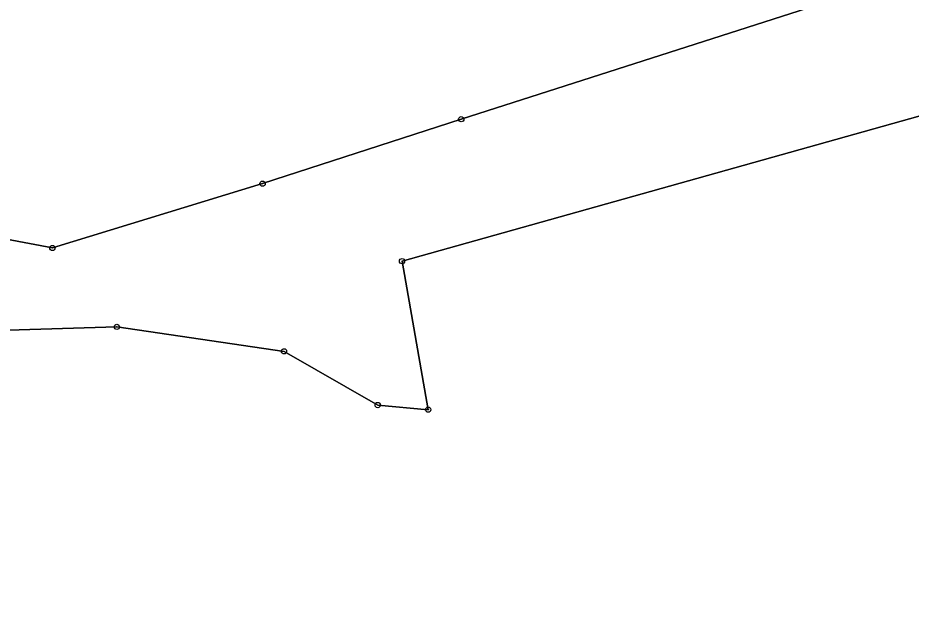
# Model space of a CAD drawing. Extents: x -761891 to -756141, y -1178507 to -1171885.
# Drawn here: x -758821.5 to -758651, y -1175164.9 to -1175052.8 of the extents above; entities that cross this region are included whole.
import ezdxf

# ---------------------------------------------------------------- set-up
doc = ezdxf.new("R2010")
doc.units = 0
for name, color, linetype in [('Hranice parcel', 7, 'Continuous'), ('Polygon parcely', 7, 'Continuous'), ('Značky bodu BP', 7, 'Continuous')]:
    doc.layers.add(name, color=color, linetype=linetype)

msp = doc.modelspace()

# ---------------------------------------------------------------- linework, layer by layer
at = {"layer": 'Hranice parcel'}
for points in [[(-758637.64, -1175040.23), (-758736.85, -1175072.13), (-758774.76, -1175084.44), (-758814.87, -1175096.72), (-758836.86, -1175092.56), (-758845.79, -1175095.61), (-758855.66, -1175098.98), (-758875.91, -1175105.89), (-758922, -1175117.53)], [(-758630.01, -1175066.05), (-758748.15, -1175099.24), (-758743.15, -1175127.6), (-758752.8, -1175126.72), (-758770.67, -1175116.46), (-758802.58, -1175111.79), (-758850.29, -1175113.25)]]:
    msp.add_lwpolyline(points, dxfattribs=at)
at = {"layer": 'Polygon parcely'}
for points in [[(-758637.64, -1175040.23), (-758736.85, -1175072.13), (-758774.76, -1175084.44), (-758814.87, -1175096.72), (-758836.86, -1175092.56), (-758845.79, -1175095.61), (-758855.66, -1175098.98), (-758875.91, -1175105.89), (-758922, -1175117.53), (-758930.35, -1175124.02), (-758943.9, -1175138.65), (-758963.42, -1175151.02), (-758994.13, -1175154.13), (-759021.39, -1175155.3), (-759072.75, -1175160.86), (-759075.49, -1175175.45), (-759121.49, -1175171.46), (-759152.73, -1175175.66), (-759172.44, -1175187.15), (-759173.27, -1175187.63), (-759195.69, -1175204.09), (-759268.1, -1175239.07), (-759307.24, -1175255.34)], [(-759023.11, -1175151.42), (-758992.89, -1175150.76), (-758969.53, -1175147.78), (-758955.25, -1175134.45), (-758943.96, -1175123.07), (-758922, -1175117.53), (-758875.91, -1175105.89), (-758855.66, -1175098.98), (-758845.79, -1175095.61), (-758836.86, -1175092.56), (-758814.87, -1175096.72), (-758774.76, -1175084.44), (-758736.85, -1175072.13), (-758637.64, -1175040.23)], [(-759020.91, -1175161.58), (-758992.28, -1175160.27), (-758968.01, -1175157.83), (-758963.18, -1175158.15), (-758959.48, -1175157.03), (-758956.4, -1175154.03), (-758939.85, -1175143.55), (-758925.73, -1175128.3), (-758896.08, -1175121.78), (-758871.42, -1175116.36), (-758858.39, -1175113.5), (-758850.29, -1175113.25), (-758802.58, -1175111.79), (-758770.67, -1175116.46), (-758752.8, -1175126.72), (-758743.15, -1175127.6), (-758748.15, -1175099.24), (-758630.01, -1175066.05)]]:
    msp.add_lwpolyline(points, dxfattribs=at)
msp.add_lwpolyline([(-758630.01, -1175066.05), (-758748.15, -1175099.24), (-758743.15, -1175127.6), (-758752.8, -1175126.72), (-758770.67, -1175116.46), (-758802.58, -1175111.79), (-758850.29, -1175113.25), (-758838.93, -1175200.97), (-758832.76, -1175248.61), (-758801.99, -1175250.69), (-758695.3, -1175253.59), (-758668.26, -1175252.33), (-758659.81, -1175254.52), (-758608.97, -1175258.5), (-758579.71, -1175256.56), (-758579.15, -1175259.49), (-758575.95, -1175257.83), (-758576.67, -1175252.85), (-758574.97, -1175252.32), (-758587.13, -1175211.17)], close=True, dxfattribs=at)
at = {"layer": 'Značky bodu BP'}
for centre, radius in [((-758736.85, -1175072.13), 0.5), ((-758736.85, -1175072.13), 0.0303), ((-758774.76, -1175084.44), 0.5), ((-758774.76, -1175084.44), 0.0303), ((-758814.87, -1175096.72), 0.5), ((-758814.87, -1175096.72), 0.0303), ((-758748.15, -1175099.24), 0.5), ((-758748.15, -1175099.24), 0.0303), ((-758802.58, -1175111.79), 0.5), ((-758802.58, -1175111.79), 0.0303), ((-758770.67, -1175116.46), 0.5), ((-758770.67, -1175116.46), 0.0303), ((-758752.8, -1175126.72), 0.5), ((-758752.8, -1175126.72), 0.0303), ((-758743.15, -1175127.6), 0.5), ((-758743.15, -1175127.6), 0.0303)]:
    msp.add_circle(centre, radius, dxfattribs=at)

doc.saveas('drawing.dxf')
